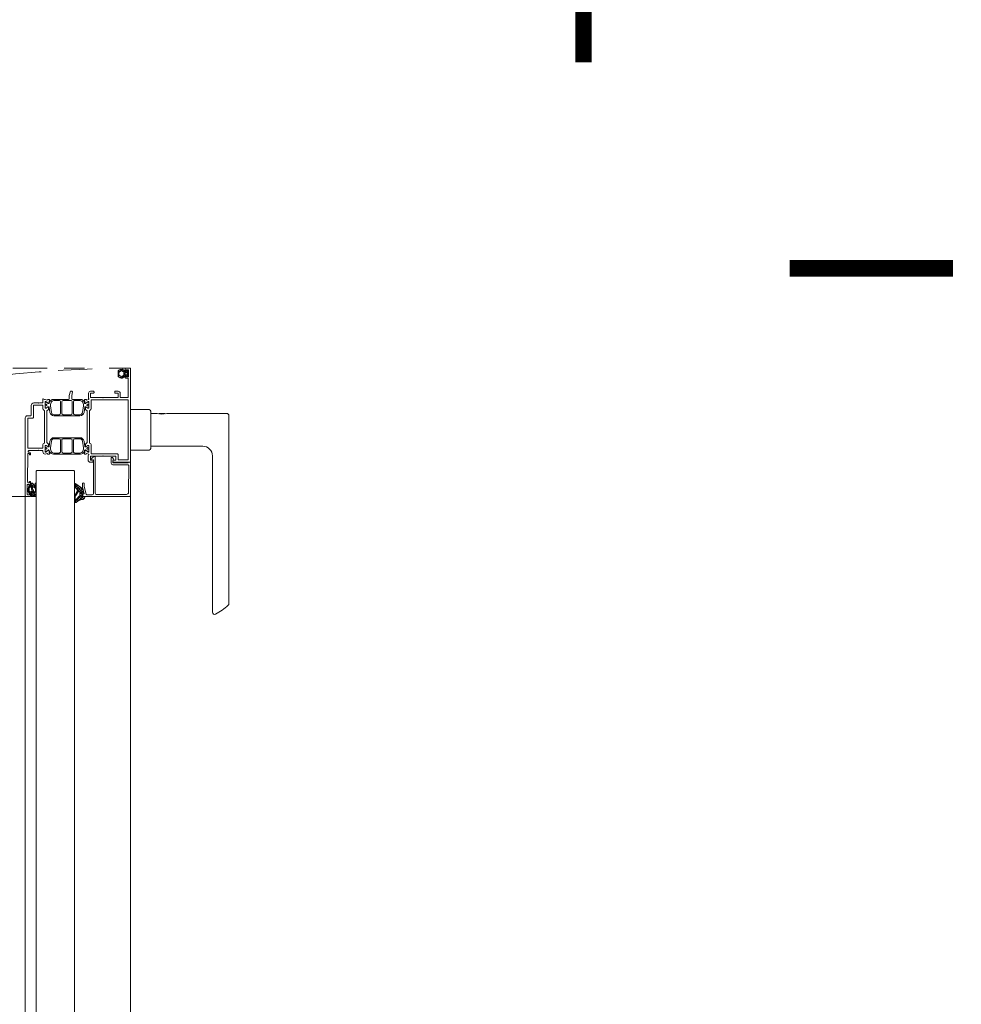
# Model space of a CAD drawing. Header units: millimetres. Extents: x 3652085 to 3778338, y -303702 to -273644.
# Tile 339 of 588: x 3710804 to 3711493, y -278171 to -277450. Entities that reach past the tile are written whole.
import ezdxf

# ---------------------------------------------------------------- set-up
doc = ezdxf.new("R2010")
doc.units = ezdxf.units.MM
doc.linetypes.add('AUSGEZOGEN', pattern=[0])
doc.linetypes.add('DASHED', pattern=[0.75, 0.5, -0.25])
doc.layers.add('DOOR', color=7, linetype='AUSGEZOGEN')
doc.layers.add('SYMBOL-DETAIL    (HAUSART)', color=2, linetype='Continuous', lineweight=5)

# ---------------------------------------------------------------- blocks, each defined once
blk = doc.blocks.new('W_02')
at = {"lineweight": 0}
for p, q in [((8.24, 914.73), (7.07, 913.56)), ((7.82, 912.54), (7.07, 913.29)), ((7.82, 912.19), (7.07, 911.44)), ((8.22, 910.02), (7.07, 911.17)), ((8.27, 914.21), (7.83, 914.65)), ((8.27, 910.52), (7.85, 910.1)), ((9.26, 913.22), (8.44, 914.04)), ((10.17, 912.42), (8.49, 910.74)), ((11.2, 909.16), (8.87, 911.49)), ((9.84, 914.21), (8.92, 913.29)), ((10.17, 912.31), (9.3, 913.18)), ((10.04, 914.56), (9.7, 914.9)), ((10.69, 910.82), (9.71, 909.84)), ((11.2, 915.57), (9.84, 914.21)), ((10.66, 913.94), (10.04, 914.56)), ((12.33, 914.39), (11.16, 915.56)), ((12.43, 910.43), (11.16, 909.17)), ((13.04, 909.44), (12.18, 910.3)), ((13.06, 915.3), (12.21, 914.45)), ((13.57, 911.03), (13.52, 911.08)), ((14.37, 914.49), (13.54, 913.67)), ((14.37, 910.23), (13.57, 911.03)), ((14.37, 912.35), (13.85, 912.87)), ((14.37, 912.37), (13.85, 911.85)), ((14.37, 914.47), (14.01, 914.83)), ((14.37, 910.25), (14.26, 910.14)), ((36.37, 851.96), (36.37, 851.97)), ((46.3, 831.48), (40.18, 825.37)), ((42.24, 829.4), (40.48, 827.64)), ((44.77, 827.73), (42.73, 829.78)), ((45.3, 829.18), (43.83, 830.65)), ((46.37, 830.08), (44.93, 831.51)), ((46.37, 829.59), (45.6, 828.82)), ((75.03, 832.07), (74.37, 831.41)), ((74.37, 830.97), (74.78, 830.56)), ((74.82, 829.74), (74.37, 829.29)), ((74.87, 830.47), (75.43, 829.91)), ((75.29, 830.21), (74.94, 829.86)), ((75.47, 829.87), (76.15, 829.19)), ((76.33, 831.13), (78.25, 829.22)), ((77.18, 832.1), (76.52, 831.44)), ((78.37, 831.16), (76.78, 829.57)), ((77.48, 832.1), (78.37, 831.22)), ((79.73, 830.4), (78.52, 829.19)), ((79.17, 830.42), (79.96, 829.62)), ((5.37, 107.99), (5.37, 822.99)), ((39.27, 822.49), (38.86, 822.08)), ((42.51, 823.76), (39.42, 820.67)), ((42.51, 824.09), (40.04, 826.55)), ((42.98, 819.68), (40.17, 822.49)), ((42.51, 825.73), (40.37, 823.59)), ((42.7, 821.92), (40.37, 824.26)), ((42.57, 825.99), (40.61, 827.96)), ((44.29, 826.24), (41.62, 828.91)), ((43.12, 822.4), (42.7, 821.98)), ((44.94, 828.16), (43, 826.22)), ((44.61, 825.86), (44.02, 825.27)), ((44.51, 826.03), (44.37, 826.17)), ((45.33, 824.61), (44.81, 824.09)), ((46.37, 822.2), (45.48, 823.09)), ((46.04, 828.43), (45.6, 828.88)), ((46.05, 823.36), (45.6, 822.91)), ((74.37, 828.85), (74.8, 828.42)), ((74.4, 827.19), (74.37, 827.16)), ((74.37, 826.73), (76.14, 824.95)), ((75.32, 825.99), (74.37, 825.04)), ((74.37, 824.61), (75.26, 823.71)), ((75.52, 824.07), (74.37, 822.92)), ((74.93, 827.72), (74.4, 827.19)), ((74.8, 828.42), (74.9, 828.32)), ((75.26, 823.71), (76.49, 822.49)), ((76.22, 824.78), (75.52, 824.07)), ((78.37, 824.8), (76.05, 822.49)), ((76.14, 824.95), (76.26, 824.83)), ((76.47, 826.75), (77.02, 826.19)), ((77.93, 828.61), (76.69, 827.37)), ((77.7, 826.25), (76.79, 825.34)), ((77.02, 826.19), (78.11, 825.11)), ((77.09, 828.25), (77.85, 827.49)), ((77.3, 823.8), (78.36, 822.73)), ((78.11, 825.11), (78.37, 824.85)), ((78.33, 822.64), (78.21, 822.53)), ((80.25, 826.68), (78.55, 824.99)), ((79.29, 826.05), (79.29, 826.05)), ((79.29, 826.05), (79.92, 825.42)), ((80.16, 828.71), (79.53, 828.08)), ((79.54, 827.92), (80.29, 827.17)), ((82.37, 107.99), (82.37, 822.98)), ((40.35, 820.34), (38.92, 821.76)), ((42.7, 821.98), (40.95, 820.23)), ((42.91, 820.22), (42.47, 819.78)), ((46.3, 818.33), (42.7, 821.92)), ((44.07, 821.38), (42.91, 820.22)), ((43.22, 819.44), (42.98, 819.68)), ((45.02, 820.36), (43.79, 819.13)), ((45.67, 819.04), (44.94, 818.31)), ((46.37, 821.71), (45.77, 821.11)), ((46.37, 820.23), (45.77, 820.83)), ((46.37, 819.74), (45.77, 819.14))]:
    blk.add_line(p, q, dxfattribs=at)
for points in [[(5.37, 847.99), (5.37, 915.99, -0.414214), (5.87, 916.49), (8.17, 916.49, -0.414214), (9.37, 915.29), (9.37, 914.69, -0.414214), (9.07, 914.39), (8.87, 914.39, -0.414214), (8.57, 914.69), (8.57, 915.29), (7.27, 915.29, 0.414214), (6.77, 914.79), (6.77, 909.99), (8.57, 909.99), (8.57, 910.59, -0.414214), (8.87, 910.89), (9.07, 910.89, -0.414214), (9.37, 910.59), (9.37, 909.99, -0.414214), (8.37, 908.99), (6.97, 908.99), (7.17, 894.99), (12.87, 894.99), (12.87, 897.99, -0.414214), (14.37, 899.49), (16.37, 899.49, -0.414214), (16.87, 898.99), (16.87, 898.49, -0.414214), (16.37, 897.99), (14.37, 897.99), (14.37, 894.99), (25.07, 894.99), (25.37, 894.69), (25.67, 894.99), (34.57, 894.99), (34.57, 897.99), (32.57, 897.99, -0.414214), (32.07, 898.49), (32.07, 898.99, -0.414214), (32.57, 899.49), (34.57, 899.49, -0.414214), (36.07, 897.99), (36.07, 894.2, -0.299438), (35.95, 894.01, 0.8147), (36.07, 893.44), (37.28, 893.08, 0.248868), (37.47, 893.11), (37.91, 893.47, -0.171386), (38.03, 893.51), (38.86, 893.51, -0.479656), (39.06, 893.27), (38.47, 890.6, -1.18732), (38.09, 890.73), (36.34, 891.99, 0.522696), (35.87, 891.84), (35.87, 887.32, 0.414214), (36.07, 887.12), (36.41, 887.12, 0.131688), (36.51, 887.15), (37.97, 887.99, -1), (38.37, 887.99), (38.37, 886.49, -0.17265), (38.26, 886.17), (37.17, 885.08), (37.17, 861.89), (38.26, 860.8, -0.17265), (38.37, 860.49), (38.37, 858.99, -1), (37.97, 858.99), (36.51, 859.83, 0.131688), (36.41, 859.85), (36.07, 859.85, 0.414214), (35.87, 859.65), (35.87, 855.14, 0.522696), (36.34, 854.99), (38.09, 856.25, -1.18732), (38.47, 856.37), (39.06, 853.71, -0.479656), (38.86, 853.46), (38.03, 853.46, -0.171386), (37.91, 853.51), (37.47, 853.86, 0.248868), (37.28, 853.9), (36.07, 853.54, 0.879905), (35.99, 852.95, -0.186234), (36.11, 852.86, -0.146116), (36.37, 851.99), (36.37, 849.09, -0.414214), (34.77, 847.49), (33.38, 847.49, -0.267946), (32.94, 847.74), (32.4, 848.69, -0.57735), (32.57, 848.99), (34.77, 848.99), (34.77, 851.99), (25.67, 851.99), (25.37, 852.29), (25.07, 851.99), (16.17, 851.99), (16.17, 848.99), (18.17, 848.99), (18.35, 848.32, -0.198991), (18.33, 848.17), (18.08, 847.74, -0.267858), (17.65, 847.49), (5.87, 847.49, -0.414214), (5.37, 847.99)], [(11.57, 909.05, 0.069459), (13.05, 909.44, 0.069459), (14.37, 910.23, -0.000593), (14.37, 914.6, 0.122996), (11.58, 915.68, 0.041051), (10.43, 915.27, 0.041051), (9.37, 914.69), (9.37, 914.04), (8.27, 914.04), (8.27, 914.62, 0.680876), (7.92, 914.76), (7.07, 913.74), (7.07, 911.04), (7.92, 910.01, 0.680876), (8.27, 910.15), (8.27, 910.74), (9.37, 910.74), (9.37, 910.06, 0.083739), (11.57, 909.05)], [(9.07, 913.29, -0.414224), (9.37, 912.99), (9.37, 911.79, -0.414214), (9.07, 911.49), (8.12, 911.49, -0.414214), (7.82, 911.79), (7.82, 912.99, -0.414224), (8.12, 913.29), (9.07, 913.29)], [(13.85, 912.03, -0.327724), (13, 910.72, 0.018786), (11.95, 910.17), (11.57, 909.66), (11.27, 910.21, -0.004698), (11.01, 910.71, -0.188328), (10.38, 911.07, -0.16928), (10.17, 911.69), (10.17, 913.08, -0.162938), (10.37, 913.69, -0.194317), (11.01, 914.07, -0.010338), (11.27, 914.11), (11.57, 915.1), (11.95, 914.59, -0.002095), (12.95, 914.05, -0.349495), (13.85, 912.74), (13.85, 912.03)], [(61.39, 881.5), (42.35, 881.5, -0.363431), (39.4, 883.98), (38.71, 887.84, 0.363431), (38.31, 888.17), (38.27, 888.17, 0.127337), (38.17, 888.14), (36.65, 887.26, -0.131641), (36.55, 887.24), (36.17, 887.24, -0.414214), (35.87, 887.54), (35.87, 888.4), (35.92, 888.67, -0.363979), (36.11, 888.84), (36.33, 888.84, 1.696128), (36.33, 889.89), (36.11, 889.89, -0.363799), (35.92, 890.05), (35.87, 890.32), (35.87, 891.19, -0.414214), (36.17, 891.49), (36.55, 891.49, -0.131644), (36.65, 891.46), (38.21, 890.56, 0.466299), (38.93, 890.82), (39.19, 891.53, -0.153856), (40.29, 892.96, -0.153856), (42.01, 893.5), (47.86, 893.51, 0.413718), (48.36, 894.01), (48.36, 896.38), (47.9, 898.95, -0.464204), (48.39, 899.53), (49.32, 899.53), (50.16, 896.38), (50.16, 894.01, 0.414112), (50.66, 893.51), (61.73, 893.5, -0.315172), (64.55, 891.53), (64.81, 890.82, 0.466299), (65.53, 890.56), (67.08, 891.46, -0.131644), (67.18, 891.49), (67.57, 891.49, -0.414214), (67.87, 891.19), (67.87, 890.32), (67.82, 890.05, -0.363799), (67.62, 889.89), (67.41, 889.89, 1.696128), (67.41, 888.84), (67.62, 888.84, -0.363979), (67.82, 888.67), (67.87, 888.4), (67.87, 887.54, -0.414214), (67.57, 887.24), (67.18, 887.24, -0.131641), (67.08, 887.26), (65.56, 888.14, 0.127337), (65.47, 888.17), (65.42, 888.17, 0.363431), (65.03, 887.84), (64.34, 883.98, -0.363431), (61.39, 881.5)], [(7.17, 871.24), (7.17, 849.29), (14.37, 849.29), (14.37, 852.79, -0.414214), (15.37, 853.79), (34.07, 853.79), (34.07, 859.85, -0.333976), (35.37, 861.58), (35.37, 885.39, -0.333976), (34.07, 887.12), (34.07, 893.19), (7.17, 893.19), (7.17, 871.24)], [(46.12, 882.31, 0.303255), (47.04, 882.92, 0.098463), (47.12, 883.31), (47.12, 891.71, 0.414362), (46.12, 892.71), (42.26, 892.71, 0.338057), (40.33, 891.23), (39.89, 889.78, 0.107262), (39.82, 888.93), (40.47, 884.04, 0.375764), (42.46, 882.31), (46.12, 882.31)], [(48.11, 883.31, 0.414082), (49.11, 882.31), (54.61, 882.31, 0.414345), (55.61, 883.31), (55.61, 891.71, 0.414065), (54.62, 892.71), (49.12, 892.71, 0.41423), (48.11, 891.71), (48.11, 883.31)], [(59.55, 892.71), (57.62, 892.71, 0.414362), (56.61, 891.71), (56.61, 883.31, 0.414082), (57.61, 882.31), (61.28, 882.31, 0.375764), (63.26, 884.04), (63.92, 888.93, 0.107262), (63.85, 889.78), (63.41, 891.23, 0.338057), (61.48, 892.71), (59.55, 892.71)], [(82.37, 879.99), (82.37, 822.99, -0.414214), (81.87, 822.49), (79.07, 822.49, -0.414214), (78.57, 822.99), (78.57, 824.59, -1), (79.37, 824.59), (79.37, 823.69), (80.47, 823.69, 0.414214), (80.97, 824.19), (80.97, 830.79, 0.414214), (80.47, 831.29), (79.37, 831.29), (79.37, 830.39, -1), (78.57, 830.39), (78.57, 833.09, -1), (79.37, 833.09), (79.37, 832.49), (80.07, 832.49, 0.414214), (80.57, 832.99), (80.57, 833.49), (80.72, 833.49), (80.57, 853.69, 0.412055), (80.37, 853.89), (79.37, 853.89), (79.37, 853.29, -1.00125), (78.57, 853.29), (78.57, 853.69, -0.414214), (79.77, 854.89), (79.87, 854.89, 0.414214), (80.37, 855.39), (80.37, 855.49, 0.414214), (79.87, 855.99), (72.67, 855.99), (72.37, 856.29), (72.07, 855.99), (69.47, 855.99), (69.47, 855.14, -0.414214), (67.87, 853.54), (66.45, 853.9, 0.248868), (66.27, 853.86), (65.83, 853.51, -0.171386), (65.7, 853.46), (64.87, 853.46, -0.479656), (64.68, 853.71), (65.27, 856.37, -1.18732), (65.64, 856.25), (67.4, 854.99, 0.522696), (67.87, 855.14), (67.87, 859.65, 0.414214), (67.67, 859.85), (67.32, 859.85, 0.131688), (67.22, 859.83), (65.77, 858.99, -1), (65.37, 858.99), (65.37, 860.49, -0.17265), (65.48, 860.8), (66.57, 861.89), (66.57, 885.08), (65.48, 886.17, -0.17265), (65.37, 886.49), (65.37, 887.99, -1), (65.77, 887.99), (67.22, 887.15, 0.131688), (67.32, 887.12), (67.67, 887.12, 0.414214), (67.87, 887.32), (67.87, 891.84, 0.522696), (67.4, 891.99), (65.64, 890.73, -1.18732), (65.27, 890.6), (64.68, 893.27, -0.479656), (64.87, 893.51), (65.7, 893.51, -0.171386), (65.83, 893.47), (66.27, 893.11, 0.248868), (66.45, 893.08), (67.87, 893.44), (68.32, 893.44, 0.131627), (68.42, 893.46), (69.37, 894.01, -0.66317), (69.66, 893.79), (69.47, 893.05, 0.062522), (69.47, 893), (69.47, 890.99), (72.07, 890.99), (72.37, 890.69), (72.67, 890.99), (76.07, 890.99, -0.41421), (78.07, 888.99), (78.07, 881.99, 0.414214), (78.57, 881.49), (80.87, 881.49, -0.414214), (82.37, 879.99)], [(80.57, 868.74), (80.57, 879.69), (77.27, 879.69, -0.414214), (76.27, 880.69), (76.27, 889.19), (69.67, 889.19), (69.67, 887.12, -0.333976), (68.37, 885.39), (68.37, 861.58, -0.333976), (69.67, 859.85), (69.67, 857.79), (80.57, 857.79), (80.57, 868.74)], [(-21.13, 883.24), (-65.13, 883.24, 0.414214), (-66.63, 881.74), (-66.63, 743.98, 0.208864), (-66.15, 742.88, 0.066632), (-56.83, 736.3, 0.563251), (-54.63, 737.63), (-54.63, 852.24, -0.414202), (-47.63, 859.24), (-9.63, 859.24), (-9.63, 883.24), (-14.13, 883.24, -0.11551)], [(5.37, 886.24), (5.37, 856.24), (-7.63, 856.24, -0.414214), (-9.63, 858.24), (-9.63, 884.24, -0.414214), (-7.63, 886.24)], [(61.73, 853.47), (42.01, 853.47, -0.315172), (39.19, 855.44), (38.93, 856.15, 0.466299), (38.21, 856.41), (36.65, 855.51, -0.131644), (36.55, 855.49), (36.17, 855.49, -0.414214), (35.87, 855.79), (35.87, 856.65), (35.92, 856.92, -0.363799), (36.11, 857.09), (36.33, 857.09, 1.696128), (36.33, 858.14), (36.11, 858.14, -0.363979), (35.92, 858.3), (35.87, 858.57), (35.87, 859.44, -0.414214), (36.17, 859.74), (36.55, 859.74, -0.131641), (36.65, 859.71), (38.17, 858.83, 0.127337), (38.27, 858.81), (38.31, 858.81, 0.363431), (38.71, 859.14), (39.4, 863, -0.363431), (42.35, 865.47), (61.39, 865.47, -0.363431), (64.34, 863), (65.03, 859.14, 0.363431), (65.42, 858.81), (65.47, 858.81, 0.127337), (65.56, 858.83), (67.08, 859.71, -0.131641), (67.18, 859.74), (67.57, 859.74, -0.414214), (67.87, 859.44), (67.87, 858.57), (67.82, 858.3, -0.363979), (67.62, 858.14), (67.41, 858.14, 1.696128), (67.41, 857.09), (67.62, 857.09, -0.363799), (67.82, 856.92), (67.87, 856.65), (67.87, 855.79, -0.414214), (67.57, 855.49), (67.18, 855.49, -0.131644), (67.08, 855.51), (65.53, 856.41, 0.466299), (64.81, 856.15), (64.55, 855.44, -0.315172), (61.73, 853.47)], [(44.29, 864.67), (42.46, 864.67, 0.375764), (40.47, 862.94), (39.82, 858.04, 0.107262), (39.89, 857.2), (40.33, 855.74, 0.338057), (42.26, 854.27), (46.12, 854.27, 0.414362), (47.12, 855.27), (47.12, 863.67, 0.414082), (46.12, 864.67), (44.29, 864.67)], [(51.87, 854.26), (54.62, 854.27, 0.414065), (55.61, 855.27), (55.61, 863.67, 0.414345), (54.61, 864.67), (49.11, 864.66, 0.414082), (48.11, 863.66), (48.11, 855.26, 0.41423), (49.12, 854.26), (51.87, 854.26)], [(59.55, 854.27), (61.48, 854.27, 0.338057), (63.41, 855.74), (63.85, 857.2, 0.107262), (63.92, 858.04), (63.26, 862.94, 0.375764), (61.28, 864.67), (57.61, 864.67, 0.414082), (56.61, 863.67), (56.61, 855.27, 0.414362), (57.62, 854.27), (59.55, 854.27)], [(30.16, 823.83), (8.32, 823.97, -0.410062), (6.83, 825.45), (6.68, 845.18, -0.416523), (7.18, 845.68), (18.27, 845.69, 0.414161), (19.57, 846.99), (19.57, 850.49, 0.414214), (19.07, 850.99), (18.67, 850.99), (17.92, 849.69), (18.28, 848.69), (18.37, 848.69), (18.37, 846.99), (7.58, 846.99, -0.19885), (7.22, 847.13), (7.02, 847.34, 0.19885), (6.66, 847.49), (5.87, 847.49, 0.414227), (5.37, 846.99), (5.37, 822.99, 0.4142), (5.87, 822.49), (40.07, 822.49, 0.414214), (40.57, 822.99), (40.57, 824.39), (39.17, 824.39), (40.57, 829.61), (40.57, 831.88, 0.999985), (39.37, 831.88), (39.37, 829.77), (37.84, 824.05, -0.339968), (37.35, 823.68), (33.37, 823.69, -0.4137), (32.37, 824.69), (32.37, 848.99, -0.739503), (33, 849.2, 0.242223), (33.41, 848.99), (34.15, 848.99, 0.326592), (31.8, 851.64, 0.49432), (31.17, 851.14), (31.17, 824.83, -0.416011), (30.16, 823.83)], [(40.41, 820.33, -0.073105), (42.99, 819.55, -0.073105), (45.24, 818.05, 0.611617), (46.37, 818.67), (46.37, 822.21, 0.135371), (46.18, 823.12), (44.46, 826.12, -0.600795), (44.4, 826.87, 0.039523), (45.57, 830.09), (45.6, 828.8, 0.98584), (46.37, 828.82), (46.37, 831.15, 0.588526), (45.28, 831.79), (40.99, 828.42, 0.170077), (40.6, 827.95), (39.74, 825.8, 0.46953), (39.84, 825.53), (40.29, 825.32, -0.327485), (40.37, 825.18), (40.37, 822.69, -0.417705), (40.2, 822.49), (39, 822.49, 0.496087), (38.83, 822.24), (39.02, 821.3, 0.281435), (39.63, 820.56), (40.33, 820.35), (40.41, 820.33)], [(74.37, 831.43), (74.37, 822.79, 0.198913), (74.46, 822.58, 0.198913), (74.67, 822.49), (78.07, 822.49, 0.414214), (78.37, 822.79), (78.37, 824.89, -0.414214), (78.47, 824.99), (78.87, 824.99, -0.414214), (79.17, 824.69), (79.17, 824.46, 0.665155), (79.51, 824.32), (80.21, 826.2), (80.3, 827.26, 0.037416), (80.21, 828.24), (80.12, 829.09), (79.64, 830.7, 0.217158), (79.53, 830.82), (79.45, 830.86, 0.544925), (79.17, 830.68), (79.17, 830.29, -0.414214), (78.87, 829.99), (78.47, 829.99, -0.414214), (78.37, 830.09), (78.37, 831.8, 0.414214), (78.07, 832.1), (77.09, 832.1, 0.264132), (76.83, 831.95), (75.61, 829.91, -0.587695), (75.43, 829.91), (75.32, 830.13, -0.120185), (75.29, 830.26), (75.29, 831.35, 0.056618), (75.28, 831.42), (75.17, 831.88, 0.685292), (74.62, 831.96), (74.41, 831.58), (74.37, 831.43)], [(74.88, 828.65), (74.77, 830.8), (74.82, 830.82), (75.01, 829.33, 0.095683), (75.04, 829.22), (75.16, 829, 0.273211), (75.43, 828.84), (75.75, 828.84, 0.243176), (76, 828.97), (76.31, 829.4, -0.195639), (76.5, 829.52), (76.74, 829.57, -0.468397), (77.1, 829.27), (77.1, 828.3, -0.118373), (77.03, 828.03), (76.54, 827.06, 0.118373), (76.47, 826.79), (76.47, 826.23, -0.414214), (76.17, 825.93), (75.59, 825.93, -0.399031), (74.99, 826.5), (74.88, 828.65)], [(77.68, 827.12), (77.88, 827.58, 0.103917), (77.93, 827.82), (77.93, 828.92, -0.439256), (78.26, 829.22), (79.04, 829.15, -0.321894), (79.31, 828.92), (79.52, 828.28), (79.57, 827.41), (79.46, 826.24, -0.142395), (79.32, 826.07, -0.142395), (79.11, 826), (78.79, 825.94, -0.11993), (78.65, 825.95), (77.67, 826.26, -0.446268), (77.48, 826.67), (77.68, 827.12)], [(42.83, 822.72, -0.353239), (42.51, 823.21), (42.51, 825.74, -0.527417), (43.11, 826.19), (43.47, 826.01, -0.120402), (43.63, 825.86), (45.5, 823.06, -0.199747), (45.77, 822.21), (45.77, 818.98), (45.68, 818.97), (45.62, 819.32, 0.133794), (45.17, 820.19), (42.83, 822.72)], [(77.42, 824.58), (77.42, 824.15, -0.414214), (76.82, 823.55), (76.25, 823.55, -0.141814), (76.15, 823.58), (76.12, 823.6, -0.209904), (75.94, 823.87), (75.89, 824.11, -0.204901), (75.96, 824.42), (76.51, 825.17, -0.153119), (76.7, 825.31), (76.89, 825.38, -0.515891), (77.42, 825), (77.42, 824.58)]]:
    blk.add_lwpolyline(points, format="xyb", close=True, dxfattribs=at)
at = {"linetype": 'DASHED', "lineweight": 5, "ltscale": 50}
blk.add_lwpolyline([(7.58, 916.5, -0.413718), (916.51, -6.03, -0.413718)], format="xyb", dxfattribs=at)
at = {"lineweight": 0}
blk.add_lwpolyline([(-20.15, 883.04), (-19.77, 883.27), (-15.5, 883.27), (-15.11, 883.04)], dxfattribs=at)
at = {"layer": 'DOOR', "color": 4, "linetype": 'AUSGEZOGEN', "lineweight": 0}
for p, q in [((46.37, 840.99), (46.87, 841.49)), ((46.87, 841.49), (73.87, 841.49)), ((46.87, 841.49), (73.87, 841.49)), ((73.87, 841.49), (74.37, 840.99))]:
    blk.add_line(p, q, dxfattribs=at)
for points in [[(46.37, 840.99), (46.37, 123.49)], [(74.37, 840.99), (74.37, 123.49)]]:
    blk.add_lwpolyline(points, dxfattribs=at)

msp = doc.modelspace()

# ---------------------------------------------------------------- linework, layer by layer
at = {"linetype": 'DASHED', "lineweight": 5, "ltscale": 50}
for points in [[(3709974.15, -278627.14), (3709974.15, -277704.79), (3710851.47, -277704.79)], [(3710808.18, -278626.65), (3710808.18, -277798.79), (3710068.15, -277798.79), (3710068.15, -278626.65)]]:
    msp.add_lwpolyline(points, dxfattribs=at)
at = {"layer": 'SYMBOL-DETAIL    (HAUSART)', "color": 171, "ltscale": 0.5}
for points in [[(3711216.84, -277480.88, 12, 12, 0), (3711216.84, -277361.21, 0, 0, 0), (3711216.84, -278346.99, 0, 0, 0), (3711128.47, -278373.81, 0, 0, 0), (3711305.21, -278397.39, 0, 0, 0), (3711216.84, -278420.73, 0, 0, 0), (3711216.84, -279409.99, 12, 12, 0), (3711216.84, -279290.31, 0, 0, 0)], [(3709362.71, -277631.75, 12, 12, 0), (3709482.39, -277631.76, 0, 0, 0), (3710386.45, -277631.75, 0, 0, 0), (3710413.26, -277720.12, 0, 0, 0), (3710436.84, -277543.39, 0, 0, 0), (3710460.19, -277631.75, 0, 0, 0), (3711367.71, -277631.75, 12, 12, 0), (3711487.39, -277631.75, 0, 0, 0)]]:
    msp.add_lwpolyline(points, format="xyseb", dxfattribs=at)

# ---------------------------------------------------------------- block references
at = {"linetype": 'DASHED', "lineweight": 5, "ltscale": 0.5, "xscale": -1}
msp.add_blockref('W_02', (3710890.55, -278621.28), dxfattribs=at)

doc.saveas('drawing.dxf')
